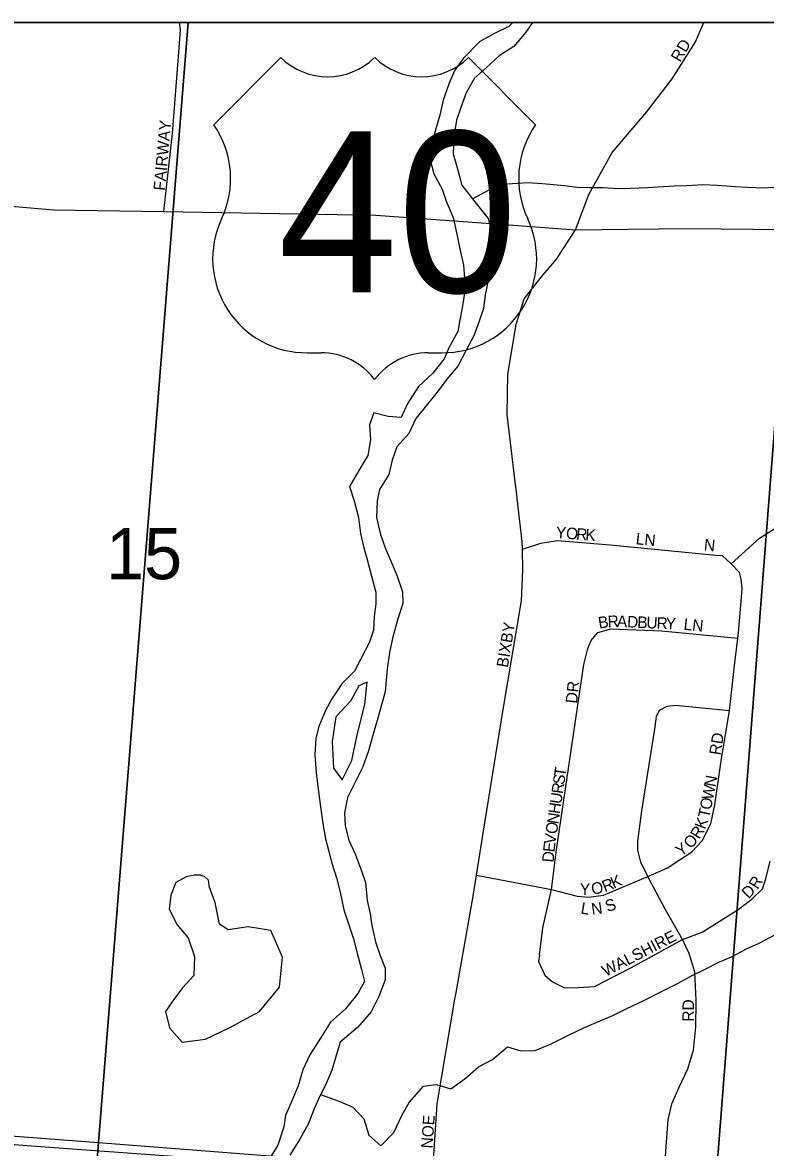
# Model space of a CAD drawing. Extents: x 0 to 34, y 0 to 22.
# Drawn here: x 7.849 to 8.457, y 19.979 to 20.9 of the extents above; entities that cross this region are included whole.
import ezdxf

# ---------------------------------------------------------------- set-up
doc = ezdxf.new("R2010")
doc.units = 0
for name, color, linetype in [('GM_X_City_Street', 7, 'Continuous'), ('GM_X_City_Street_Text', 7, 'Continuous'), ('GM_X_Major_River', 7, 'Continuous'), ('GM_X_Minor_Lake', 7, 'Continuous'), ('GM_X_Minor_River', 7, 'Continuous'), ('GM_X_Section', 7, 'Continuous'), ('GM_X_Section_Text', 7, 'Continuous'), ('GM_X_Township', 7, 'Continuous'), ('GM_X_US_Location', 7, 'Continuous'), ('GM_X_US_Route', 7, 'Continuous'), ('GM_X_US_Shield', 7, 'Continuous'), ('SH_Data', 7, 'Continuous')]:
    doc.layers.add(name, color=color, linetype=linetype)

msp = doc.modelspace()

# ---------------------------------------------------------------- linework, layer by layer
at = {"layer": 'GM_X_City_Street'}
for points in [[(7.96446, 20.74516), (7.97155, 20.80905), (7.97667, 20.87577), (7.97817, 20.89395), (7.97727, 20.9)], [(8.30164, 20.73013), (8.31246, 20.75921), (8.33159, 20.79368), (8.35981, 20.82659), (8.38079, 20.85383), (8.3999, 20.88412), (8.40664, 20.9)], [(8.25387, 20.51015), (8.25377, 20.51103), (8.25252, 20.52175), (8.2456, 20.57914), (8.24615, 20.61217), (8.25317, 20.65279), (8.25972, 20.67364), (8.27384, 20.6918), (8.28604, 20.70617), (8.30164, 20.73013)], [(8.20321, 20.10185), (8.20364, 20.10424), (8.21786, 20.18462), (8.2206, 20.20182), (8.22607, 20.23623), (8.2425, 20.33758), (8.25735, 20.42638), (8.25862, 20.45183), (8.25814, 20.46877), (8.25797, 20.475), (8.25387, 20.51015)], [(8.42917, 20.45689), (8.45227, 20.47767), (8.46796, 20.4876), (8.47861, 20.4908), (8.49296, 20.48975), (8.5552, 20.48316), (8.56046, 20.48153), (8.5623, 20.47922)], [(8.25814, 20.46877), (8.27337, 20.47375), (8.28702, 20.47574), (8.33005, 20.4722), (8.41646, 20.46398), (8.42174, 20.4635), (8.42917, 20.45689)], [(8.36101, 20.20088), (8.37691, 20.20783), (8.39683, 20.22108), (8.40533, 20.23002), (8.41241, 20.24392), (8.41575, 20.25942), (8.42101, 20.29537), (8.42776, 20.33668), (8.4316, 20.37106), (8.43466, 20.39598), (8.43521, 20.4006), (8.43717, 20.42257), (8.43822, 20.43697), (8.43723, 20.4442), (8.43582, 20.44954), (8.42917, 20.45689)], [(8.31992, 20.40067), (8.33094, 20.40349), (8.37211, 20.40188), (8.43466, 20.39598)], [(8.27228, 20.13671), (8.27499, 20.15867), (8.28208, 20.19002), (8.2861, 20.22259), (8.30842, 20.37434), (8.31172, 20.38756), (8.31449, 20.39395), (8.31682, 20.39694), (8.31992, 20.40067)], [(8.40044, 20.09946), (8.39949, 20.12247), (8.39471, 20.13775), (8.38929, 20.1491), (8.37499, 20.17408), (8.36101, 20.20088), (8.3551, 20.21256), (8.35263, 20.22242), (8.35277, 20.22958), (8.35608, 20.25464), (8.3666, 20.32139), (8.36792, 20.33175), (8.37055, 20.33684), (8.37679, 20.34013), (8.38354, 20.34112), (8.42776, 20.33668)], [(8.27228, 20.13671), (8.2714, 20.13103), (8.27647, 20.11992), (8.28279, 20.11448), (8.29253, 20.10972), (8.30387, 20.10987), (8.31712, 20.11074), (8.34691, 20.12607), (8.38929, 20.1491), (8.40534, 20.15524), (8.43405, 20.17326), (8.44595, 20.18212), (8.45482, 20.19067), (8.45763, 20.19896), (8.46095, 20.21332)], [(8.2206, 20.20182), (8.28208, 20.19002), (8.30311, 20.18467), (8.31254, 20.18371), (8.32467, 20.18537), (8.36101, 20.20088)], [(8.18445, 19.95572), (8.1882, 20.01457), (8.19952, 20.081), (8.20321, 20.10185)], [(8.37352, 19.94441), (8.37564, 19.97582), (8.37762, 20.00146), (8.38042, 20.01461), (8.38666, 20.02834), (8.39356, 20.04338), (8.39834, 20.05868), (8.40014, 20.07775), (8.40047, 20.09879), (8.40044, 20.09946)], [(7.48652, 20.0093), (7.64519, 19.99722), (7.8522, 19.98043), (8.03575, 19.96709), (8.08374, 19.96342)]]:
    msp.add_lwpolyline(points, dxfattribs=at)
at = {"layer": 'GM_X_Major_River'}
for points in [[(8.2502, 20.9), (8.24707, 20.89661), (8.23534, 20.89093), (8.22322, 20.8845), (8.20996, 20.87086), (8.20275, 20.86101), (8.19819, 20.85039), (8.19325, 20.83636), (8.19058, 20.82422), (8.18715, 20.81285), (8.18334, 20.79919), (8.18219, 20.78971), (8.18557, 20.77604), (8.19236, 20.76351), (8.19574, 20.75364), (8.20139, 20.74036), (8.20439, 20.72669), (8.20702, 20.71455), (8.21002, 20.70126), (8.21076, 20.69064), (8.21112, 20.68001), (8.20882, 20.66636), (8.20691, 20.65649), (8.20538, 20.64701), (8.19817, 20.63412), (8.19399, 20.62464), (8.18489, 20.61289), (8.17315, 20.60191), (8.16366, 20.5875), (8.15872, 20.57651), (8.14813, 20.57728), (8.13641, 20.58034), (8.13299, 20.57048), (8.13373, 20.55833), (8.13143, 20.54543), (8.12422, 20.5333), (8.11663, 20.52003), (8.12039, 20.50827), (8.12377, 20.4946), (8.12564, 20.4817), (8.12827, 20.46993), (8.1309, 20.46044), (8.13465, 20.44677), (8.13803, 20.43349), (8.13802, 20.424), (8.13686, 20.41376), (8.13608, 20.40238), (8.13304, 20.39252), (8.12545, 20.37849), (8.12051, 20.36901), (8.11028, 20.3584), (8.10194, 20.34627), (8.097, 20.33679), (8.0913, 20.32352), (8.08902, 20.31403), (8.08823, 20.30075), (8.08934, 20.28557), (8.0912, 20.27039), (8.0927, 20.25787), (8.09456, 20.2442), (8.09681, 20.23167), (8.09944, 20.22218), (8.10244, 20.2108), (8.10583, 20.19979), (8.10883, 20.18802), (8.11183, 20.17359), (8.11634, 20.1603), (8.11973, 20.14967), (8.12273, 20.13791), (8.12649, 20.12462), (8.12874, 20.11475), (8.12343, 20.10489), (8.11319, 20.09238), (8.10107, 20.08139), (8.09272, 20.0685), (8.084, 20.05485), (8.0783, 20.04234), (8.07449, 20.02944), (8.06917, 20.01693), (8.06423, 20.00517), (8.0627, 19.99568), (8.05776, 19.98089), (8.04979, 19.968)], [(8.26646, 20.9), (8.26106, 20.89203), (8.2512, 20.88028), (8.23909, 20.87271), (8.22848, 20.86287), (8.219, 20.85453), (8.21217, 20.8424), (8.20761, 20.83027), (8.20419, 20.82003), (8.20189, 20.80675), (8.20149, 20.79234), (8.20487, 20.78019), (8.20863, 20.7669), (8.2192, 20.75323), (8.23014, 20.73956), (8.23314, 20.72741), (8.23312, 20.71337), (8.23234, 20.69933), (8.23005, 20.68871), (8.22775, 20.67695), (8.22622, 20.66595), (8.2228, 20.65533), (8.21824, 20.64358), (8.21216, 20.63183), (8.20533, 20.61856), (8.19623, 20.60795), (8.18827, 20.59733), (8.1803, 20.58748), (8.17083, 20.57573), (8.16513, 20.5636), (8.15527, 20.55261), (8.15147, 20.54161), (8.1488, 20.52985), (8.14121, 20.51772), (8.1393, 20.50824), (8.13852, 20.49458), (8.1419, 20.48091), (8.14567, 20.4699), (8.15019, 20.45965), (8.15546, 20.44674), (8.15997, 20.43383), (8.16033, 20.42435), (8.15615, 20.41183), (8.15196, 20.39704), (8.14929, 20.38414), (8.14738, 20.37087), (8.14583, 20.35189), (8.14278, 20.34127), (8.13973, 20.33027), (8.13593, 20.31738), (8.13212, 20.30372), (8.12755, 20.29045), (8.1211, 20.27793), (8.11502, 20.26542), (8.11235, 20.2529), (8.11309, 20.24228), (8.1161, 20.23051), (8.12137, 20.21836), (8.12626, 20.20545), (8.12965, 20.19596), (8.13114, 20.18115), (8.13338, 20.17014), (8.13488, 20.16066), (8.13788, 20.14737), (8.14202, 20.13522), (8.14579, 20.12573), (8.14577, 20.11624), (8.14045, 20.10259), (8.13437, 20.09007), (8.123, 20.07719), (8.10898, 20.06506), (8.10518, 20.05217), (8.10213, 20.04231), (8.09681, 20.02979), (8.09188, 20.02031), (8.0877, 20.01045), (8.08276, 19.99793), (8.07593, 19.9858), (8.06758, 19.97253)], [(8.13109, 20.35988), (8.12427, 20.35686), (8.11744, 20.34435), (8.10531, 20.33146), (8.10225, 20.31136), (8.10334, 20.28935), (8.11051, 20.27985)], [(8.11051, 20.27985), (8.11849, 20.29577), (8.12269, 20.31664), (8.12916, 20.34167), (8.13109, 20.35988)]]:
    msp.add_lwpolyline(points, dxfattribs=at)
at = {"layer": 'GM_X_Minor_Lake'}
for points in [[(8.00195, 20.19174), (8.00097, 20.19785), (7.99798, 20.20059), (7.99474, 20.20183), (7.98952, 20.20183), (7.98272, 20.20058)], [(7.98272, 20.20058), (7.97438, 20.1957), (7.97015, 20.18548), (7.96895, 20.1741), (7.9753, 20.16115), (7.9843, 20.15047), (7.98951, 20.13525), (7.98903, 20.11969), (7.97989, 20.1095), (7.97189, 20.09892), (7.96578, 20.09022), (7.96911, 20.07692), (7.97962, 20.06509), (7.99855, 20.06763), (8.01864, 20.07699), (8.04293, 20.09013), (8.05931, 20.11015), (8.06173, 20.13481), (8.05203, 20.15651), (8.03352, 20.15966), (8.01725, 20.1571), (8.01009, 20.1617), (8.00642, 20.17956), (8.00195, 20.19174)]]:
    msp.add_lwpolyline(points, dxfattribs=at)
at = {"layer": 'GM_X_Minor_River'}
for points in [[(8.21726, 20.75574), (8.23388, 20.76458), (8.246, 20.76792), (8.26226, 20.76896), (8.27474, 20.76812), (8.2925, 20.7665), (8.30308, 20.76529), (8.31329, 20.76485), (8.32426, 20.76478), (8.33635, 20.76395), (8.34694, 20.76427), (8.36056, 20.76494), (8.3825, 20.76632), (8.39271, 20.76664), (8.40595, 20.76732), (8.41767, 20.76687), (8.43241, 20.76564), (8.44262, 20.7652), (8.45548, 20.76474), (8.46796, 20.76542)], [(8.09284, 20.02216), (8.10865, 20.01647), (8.11921, 20.01185), (8.12823, 20.0023), (8.1323, 19.98899), (8.14208, 19.9802), (8.15274, 19.99114), (8.15963, 20.00553), (8.16537, 20.01574), (8.17717, 20.02895), (8.18739, 20.03041), (8.19947, 20.02692), (8.21087, 20.0352), (8.22227, 20.045), (8.23365, 20.051), (8.24582, 20.06118), (8.25676, 20.05808), (8.26849, 20.05838), (8.28176, 20.06362), (8.29579, 20.07074), (8.30906, 20.07711), (8.31854, 20.08123), (8.33219, 20.08684), (8.34319, 20.09247), (8.3576, 20.09921), (8.37088, 20.10596), (8.38568, 20.11347), (8.39668, 20.11947), (8.40844, 20.12509), (8.41906, 20.13072), (8.42929, 20.13484), (8.44181, 20.14159), (8.45205, 20.14608), (8.46533, 20.15321)]]:
    msp.add_lwpolyline(points, dxfattribs=at)
at = {"layer": 'GM_X_Section'}
for p, q in [((7.98444, 20.9), (7.47668, 20.9)), ((8.49066, 20.9), (7.98444, 20.9))]:
    msp.add_line(p, q, dxfattribs=at)
for points in [[(7.47668, 20.9), (7.40469, 20.02134), (7.91105, 19.98299), (7.98444, 20.9)], [(7.98444, 20.9), (7.91105, 19.98299), (8.41589, 19.94363), (8.49066, 20.9)], [(8.49066, 20.9), (8.41589, 19.94363), (8.92978, 19.90373), (9.00695, 20.8932), (8.91623, 20.9)]]:
    msp.add_lwpolyline(points, dxfattribs=at)
for points in [[(7.40469, 20.02134), (7.91105, 19.98299), (7.83199, 18.97493), (7.32396, 19.01244)], [(7.91105, 19.98299), (8.41589, 19.94363), (8.33817, 18.93281), (7.83199, 18.97493)]]:
    msp.add_lwpolyline(points, close=True, dxfattribs=at)
at = {"layer": 'GM_X_Township'}
msp.add_lwpolyline([(9.4, 17.82945), (9.4, 20.9), (4.42993, 20.9)], dxfattribs=at)
at = {"layer": 'GM_X_US_Route'}
for points in [[(7.39487, 20.77266), (7.46649, 20.7697), (7.74188, 20.75814), (7.87401, 20.74661), (7.96446, 20.74516), (8.13798, 20.74238), (8.24345, 20.73449)], [(8.24345, 20.73449), (8.30164, 20.73013), (8.34437, 20.73072)], [(8.34437, 20.73072), (8.3953, 20.73143), (8.47253, 20.73056), (8.49337, 20.7302), (8.58255, 20.7287), (8.61706, 20.72812), (8.66647, 20.72729), (8.68093, 20.72704)]]:
    msp.add_lwpolyline(points, dxfattribs=at)
at = {"layer": 'GM_X_US_Shield'}
for p, q in [((8.06024, 20.87127), (8.00531, 20.81633)), ((8.26898, 20.81633), (8.21405, 20.87127)), ((8.08221, 20.62957), (8.0932, 20.62957)), ((8.18109, 20.62957), (8.19208, 20.62957))]:
    msp.add_line(p, q, dxfattribs=at)
for centre, radius, start, end in [((8.09869, 20.9105), 0.05493, 225.573, 314.427), ((8.1756, 20.9105), 0.05493, 225.573, 314.427), ((7.94231, 20.77222), 0.0769, 334.54712, 35.00093), ((8.33198, 20.77222), 0.0769, 144.99907, 205.45288), ((8.08136, 20.70647), 0.0769, 154.83192, 270.63826), ((8.19293, 20.70647), 0.0769, 269.36174, 25.16808), ((8.0932, 20.57463), 0.05493, 36.8699, 90), ((8.18109, 20.57463), 0.05493, 90, 143.1301)]:
    msp.add_arc(centre, radius, start, end, dxfattribs=at)
at = {"layer": 'SH_Data'}
msp.add_line((2.6, 20.9), (9.4, 20.9), dxfattribs=at)

# ---------------------------------------------------------------- texts
at = {"layer": 'GM_X_City_Street_Text'}
for s, rotation, p in [('RD', 59.52658, (8.38728, 20.86696)), ('FAIRWAY', 84.80437, (7.96537, 20.76204)), ('Y', 356.34731, (8.28532, 20.47785)), ('O', 355.40516, (8.29359, 20.47732)), ('R', 355.38154, (8.3019, 20.47665)), ('K', 355.36159, (8.30938, 20.47605)), ('LN', 354.09026, (8.35066, 20.47283)), ('N', 354.29373, (8.40649, 20.46783)), ('B', 8.92339, (8.32099, 20.40365)), ('R', 2.52647, (8.32813, 20.40479)), ('A', 357.63863, (8.3354, 20.40512)), ('D', 357.35477, (8.34372, 20.40478)), ('B', 357.35223, (8.35204, 20.40439)), ('U', 357.35477, (8.35954, 20.40405)), ('R', 357.35223, (8.36786, 20.40366)), ('Y', 357.35477, (8.37535, 20.40332)), ('BIXBY', 80.75376, (8.24622, 20.37135)), ('LN', 353.99459, (8.38983, 20.40283)), ('DR', 83.99458, (8.30287, 20.34208)), ('RD', 81.03268, (8.42039, 20.29967)), ('S', 81.59055, (8.29231, 20.27543)), ('T', 81.553, (8.29329, 20.28202)), ('R', 81.57965, (8.29121, 20.26801)), ('W', 78.9176, (8.41414, 20.26296)), ('N', 78.90742, (8.41622, 20.27359)), ('U', 81.57918, (8.28999, 20.25976)), ('H', 81.57918, (8.28877, 20.25152)), ('T', 77.92569, (8.41111, 20.24809)), ('O', 78.92963, (8.41254, 20.25479)), ('N', 81.5546, (8.28755, 20.24327)), ('K', 69.27153, (8.40772, 20.23879)), ('O', 81.57622, (8.28633, 20.23503)), ('R', 58.92436, (8.40303, 20.23069)), ('E', 83.34602, (8.28436, 20.22024)), ('V', 81.68753, (8.28512, 20.22679)), ('Y', 36.27969, (8.38784, 20.21672)), ('O', 46.48129, (8.39593, 20.22287)), ('D', 85.38337, (8.2837, 20.21202)), ('K', 23.21144, (8.33285, 20.19068)), ('R', 57.63015, (8.45075, 20.18964)), ('Y', 359.40979, (8.30515, 20.18576)), ('O', 9.70322, (8.31533, 20.18582)), ('R', 21.65932, (8.32562, 20.1878)), ('D', 43.70155, (8.44317, 20.18198)), ('S', 19.34723, (8.3279, 20.1715)), ('L', 349.97619, (8.30542, 20.17054)), ('N', 8.13559, (8.31524, 20.16933)), ('WALSHIRE', 27.27634, (8.32633, 20.11848)), ('RD', 90, (8.3987, 20.0819)), ('NOE', 86.05688, (8.18453, 19.97785))]:
    msp.add_text(s, height=0.00947, rotation=rotation, dxfattribs=at).set_placement(p)
at = {"layer": 'GM_X_Section_Text'}
msp.add_text('15', height=0.041856, rotation=0.00001, dxfattribs=at).set_placement((7.91715, 20.44415))
at = {"layer": 'GM_X_US_Location'}
for s in ['/', '0']:
    msp.add_text(s, height=0.000189, dxfattribs=at).set_placement((8.13708, 20.74388))
msp.add_text('40', height=0.000189, rotation=0.00001, dxfattribs=at).set_placement((8.09798, 20.70468))
at = {"layer": 'GM_X_US_Shield'}
msp.add_text('40', height=0.131836, dxfattribs=at).set_placement((8.05795, 20.679))

doc.saveas('drawing.dxf')
